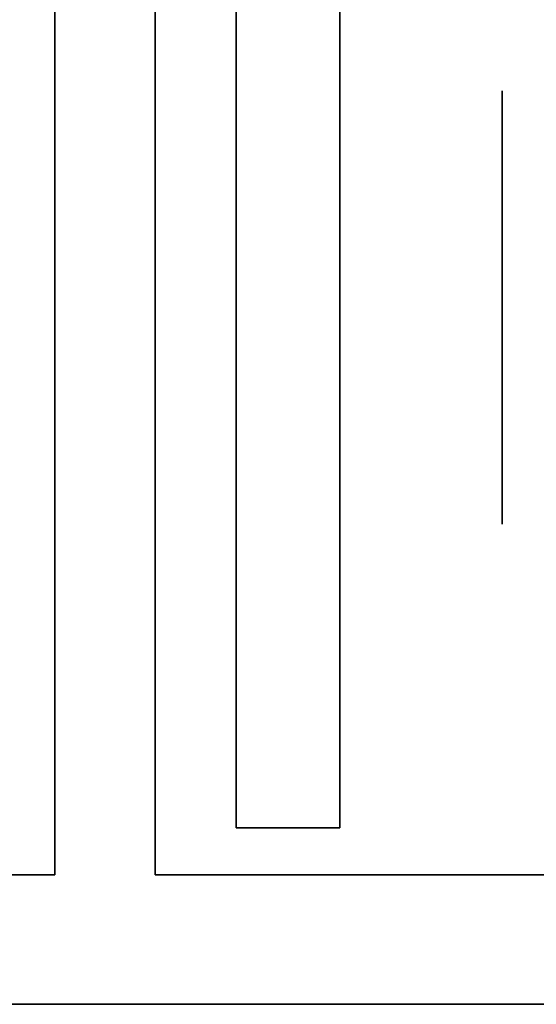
# Model space of a CAD drawing. Extents: x -1299 to -1246.9, y 2743.7 to 2747.9.
# Tile 458 of 656: x -1253.0005 to -1252.9686, y 2744.7304 to 2744.7912. Entities that reach past the tile are written whole.
import ezdxf

# ---------------------------------------------------------------- set-up
doc = ezdxf.new("R2010")
doc.units = 0
doc.header["$LTSCALE"] = 150
doc.header["$MEASUREMENT"] = 0
doc.layers.add('3DFACE_BOLT', color=7, linetype='CONTINUOUS')
doc.layers.add('3DFACE_SHAPE', color=7, linetype='CONTINUOUS')

msp = doc.modelspace()

# ---------------------------------------------------------------- linework, layer by layer
at = {"layer": '3DFACE_BOLT', "color": 1}
for points, invisible_edges in [([(-1252.970719, 2744.786824, 0.068), (-1252.970719, 2744.780136, 0.056417), (-1252.980719, 2744.786824, 0.068)], 14), ([(-1252.980719, 2744.786824, 0.068), (-1252.970719, 2744.780136, 0.056417), (-1252.980719, 2744.780136, 0.056417)], 3), ([(-1252.970719, 2744.780136, 0.079583), (-1252.970719, 2744.786824, 0.068), (-1252.980719, 2744.780136, 0.079583)], 14), ([(-1252.980719, 2744.780136, 0.079583), (-1252.970719, 2744.786824, 0.068), (-1252.980719, 2744.786824, 0.068)], 3), ([(-1252.980719, 2744.786824, 0.068), (-1252.980719, 2744.780136, 0.056417), (-1252.980719, 2744.780136, 0.079583)], 2), ([(-1252.970719, 2744.786824, 0.138), (-1252.970719, 2744.780136, 0.126417), (-1252.980719, 2744.786824, 0.138)], 14), ([(-1252.980719, 2744.786824, 0.138), (-1252.970719, 2744.780136, 0.126417), (-1252.980719, 2744.780136, 0.126417)], 3), ([(-1252.970719, 2744.780136, 0.149583), (-1252.970719, 2744.786824, 0.138), (-1252.980719, 2744.780136, 0.149583)], 14), ([(-1252.980719, 2744.780136, 0.149583), (-1252.970719, 2744.786824, 0.138), (-1252.980719, 2744.786824, 0.138)], 3), ([(-1252.980719, 2744.786824, 0.138), (-1252.980719, 2744.780136, 0.126417), (-1252.980719, 2744.780136, 0.149583)], 2), ([(-1252.970719, 2744.786824, 0.068), (-1252.970719, 2744.780136, 0.079583), (-1252.970719, 2744.780136, 0.056417)], 2), ([(-1252.970719, 2744.786824, 0.138), (-1252.970719, 2744.780136, 0.149583), (-1252.970719, 2744.780136, 0.126417)], 2), ([(-1252.980719, 2744.781449, 0.068), (-1252.980719, 2744.781057, 0.065528), (-1253.030719, 2744.781449, 0.068)], 14), ([(-1253.030719, 2744.781449, 0.068), (-1252.980719, 2744.781057, 0.065528), (-1253.030719, 2744.781057, 0.065528)], 3), ([(-1252.980719, 2744.781057, 0.070472), (-1252.980719, 2744.781449, 0.068), (-1253.030719, 2744.781057, 0.070472)], 14), ([(-1253.030719, 2744.781057, 0.070472), (-1252.980719, 2744.781449, 0.068), (-1253.030719, 2744.781449, 0.068)], 3), ([(-1252.980719, 2744.781449, 0.138), (-1252.980719, 2744.781057, 0.135528), (-1253.030719, 2744.781449, 0.138)], 14), ([(-1253.030719, 2744.781449, 0.138), (-1252.980719, 2744.781057, 0.135528), (-1253.030719, 2744.781057, 0.135528)], 3), ([(-1252.980719, 2744.781057, 0.140472), (-1252.980719, 2744.781449, 0.138), (-1253.030719, 2744.781057, 0.140472)], 14), ([(-1253.030719, 2744.781057, 0.140472), (-1252.980719, 2744.781449, 0.138), (-1253.030719, 2744.781449, 0.138)], 3), ([(-1252.980719, 2744.781057, 0.065528), (-1252.980719, 2744.779921, 0.063298), (-1253.030719, 2744.781057, 0.065528)], 14), ([(-1253.030719, 2744.781057, 0.065528), (-1252.980719, 2744.779921, 0.063298), (-1253.030719, 2744.779921, 0.063298)], 3), ([(-1252.980719, 2744.779921, 0.072702), (-1252.980719, 2744.781057, 0.070472), (-1253.030719, 2744.779921, 0.072702)], 14), ([(-1253.030719, 2744.779921, 0.072702), (-1252.980719, 2744.781057, 0.070472), (-1253.030719, 2744.781057, 0.070472)], 3), ([(-1252.980719, 2744.781057, 0.135528), (-1252.980719, 2744.779921, 0.133298), (-1253.030719, 2744.781057, 0.135528)], 14), ([(-1253.030719, 2744.781057, 0.135528), (-1252.980719, 2744.779921, 0.133298), (-1253.030719, 2744.779921, 0.133298)], 3), ([(-1252.980719, 2744.779921, 0.142702), (-1252.980719, 2744.781057, 0.140472), (-1253.030719, 2744.779921, 0.142702)], 14), ([(-1253.030719, 2744.779921, 0.142702), (-1252.980719, 2744.781057, 0.140472), (-1253.030719, 2744.781057, 0.140472)], 3), ([(-1252.980719, 2744.781449, 0.068), (-1252.980719, 2744.781057, 0.070472), (-1252.980719, 2744.781057, 0.065528)], 2), ([(-1252.980719, 2744.781449, 0.138), (-1252.980719, 2744.781057, 0.140472), (-1252.980719, 2744.781057, 0.135528)], 2), ([(-1252.980719, 2744.781057, 0.070472), (-1252.980719, 2744.779921, 0.072702), (-1252.980719, 2744.781057, 0.065528)], 14), ([(-1252.980719, 2744.781057, 0.065528), (-1252.980719, 2744.779921, 0.072702), (-1252.980719, 2744.779921, 0.063298)], 3), ([(-1252.980719, 2744.781057, 0.140472), (-1252.980719, 2744.779921, 0.142702), (-1252.980719, 2744.781057, 0.135528)], 14), ([(-1252.980719, 2744.781057, 0.135528), (-1252.980719, 2744.779921, 0.142702), (-1252.980719, 2744.779921, 0.133298)], 3), ([(-1252.980719, 2744.779921, 0.063298), (-1252.980719, 2744.778151, 0.061528), (-1253.030719, 2744.779921, 0.063298)], 14), ([(-1253.030719, 2744.779921, 0.063298), (-1252.980719, 2744.778151, 0.061528), (-1253.030719, 2744.778151, 0.061528)], 3), ([(-1252.980719, 2744.778151, 0.074472), (-1252.980719, 2744.779921, 0.072702), (-1253.030719, 2744.778151, 0.074472)], 14), ([(-1253.030719, 2744.778151, 0.074472), (-1252.980719, 2744.779921, 0.072702), (-1253.030719, 2744.779921, 0.072702)], 3), ([(-1252.980719, 2744.779921, 0.133298), (-1252.980719, 2744.778151, 0.131528), (-1253.030719, 2744.779921, 0.133298)], 14), ([(-1253.030719, 2744.779921, 0.133298), (-1252.980719, 2744.778151, 0.131528), (-1253.030719, 2744.778151, 0.131528)], 3), ([(-1252.980719, 2744.778151, 0.144472), (-1252.980719, 2744.779921, 0.142702), (-1253.030719, 2744.778151, 0.144472)], 14), ([(-1253.030719, 2744.778151, 0.144472), (-1252.980719, 2744.779921, 0.142702), (-1253.030719, 2744.779921, 0.142702)], 3), ([(-1252.970719, 2744.780136, 0.056417), (-1252.970719, 2744.766761, 0.056417), (-1252.980719, 2744.780136, 0.056417)], 14), ([(-1252.980719, 2744.780136, 0.056417), (-1252.970719, 2744.766761, 0.056417), (-1252.980719, 2744.766761, 0.056417)], 3), ([(-1252.970719, 2744.766761, 0.079583), (-1252.970719, 2744.780136, 0.079583), (-1252.980719, 2744.766761, 0.079583)], 14), ([(-1252.980719, 2744.766761, 0.079583), (-1252.970719, 2744.780136, 0.079583), (-1252.980719, 2744.780136, 0.079583)], 3), ([(-1252.980719, 2744.780136, 0.056417), (-1252.980719, 2744.766761, 0.056417), (-1252.980719, 2744.780136, 0.079583)], 14), ([(-1252.980719, 2744.780136, 0.079583), (-1252.980719, 2744.766761, 0.056417), (-1252.980719, 2744.766761, 0.079583)], 3), ([(-1252.970719, 2744.780136, 0.126417), (-1252.970719, 2744.766761, 0.126417), (-1252.980719, 2744.780136, 0.126417)], 14), ([(-1252.980719, 2744.780136, 0.126417), (-1252.970719, 2744.766761, 0.126417), (-1252.980719, 2744.766761, 0.126417)], 3), ([(-1252.970719, 2744.766761, 0.149583), (-1252.970719, 2744.780136, 0.149583), (-1252.980719, 2744.766761, 0.149583)], 14), ([(-1252.980719, 2744.766761, 0.149583), (-1252.970719, 2744.780136, 0.149583), (-1252.980719, 2744.780136, 0.149583)], 3), ([(-1252.980719, 2744.780136, 0.126417), (-1252.980719, 2744.766761, 0.126417), (-1252.980719, 2744.780136, 0.149583)], 14), ([(-1252.980719, 2744.780136, 0.149583), (-1252.980719, 2744.766761, 0.126417), (-1252.980719, 2744.766761, 0.149583)], 3), ([(-1252.980719, 2744.779921, 0.072702), (-1252.980719, 2744.778151, 0.074472), (-1252.980719, 2744.779921, 0.063298)], 14), ([(-1252.980719, 2744.779921, 0.063298), (-1252.980719, 2744.778151, 0.074472), (-1252.980719, 2744.778151, 0.061528)], 3), ([(-1252.980719, 2744.779921, 0.142702), (-1252.980719, 2744.778151, 0.144472), (-1252.980719, 2744.779921, 0.133298)], 14), ([(-1252.980719, 2744.779921, 0.133298), (-1252.980719, 2744.778151, 0.144472), (-1252.980719, 2744.778151, 0.131528)], 3), ([(-1252.970719, 2744.780136, 0.079583), (-1252.970719, 2744.766761, 0.079583), (-1252.970719, 2744.780136, 0.056417)], 14), ([(-1252.970719, 2744.780136, 0.056417), (-1252.970719, 2744.766761, 0.079583), (-1252.970719, 2744.766761, 0.056417)], 3), ([(-1252.970719, 2744.780136, 0.149583), (-1252.970719, 2744.766761, 0.149583), (-1252.970719, 2744.780136, 0.126417)], 14), ([(-1252.970719, 2744.780136, 0.126417), (-1252.970719, 2744.766761, 0.149583), (-1252.970719, 2744.766761, 0.126417)], 3), ([(-1252.980719, 2744.778151, 0.061528), (-1252.980719, 2744.775921, 0.060392), (-1253.030719, 2744.778151, 0.061528)], 14), ([(-1253.030719, 2744.778151, 0.061528), (-1252.980719, 2744.775921, 0.060392), (-1253.030719, 2744.775921, 0.060392)], 3), ([(-1252.980719, 2744.775921, 0.075608), (-1252.980719, 2744.778151, 0.074472), (-1253.030719, 2744.775921, 0.075608)], 14), ([(-1253.030719, 2744.775921, 0.075608), (-1252.980719, 2744.778151, 0.074472), (-1253.030719, 2744.778151, 0.074472)], 3), ([(-1252.980719, 2744.778151, 0.131528), (-1252.980719, 2744.775921, 0.130392), (-1253.030719, 2744.778151, 0.131528)], 14), ([(-1253.030719, 2744.778151, 0.131528), (-1252.980719, 2744.775921, 0.130392), (-1253.030719, 2744.775921, 0.130392)], 3), ([(-1252.980719, 2744.775921, 0.145608), (-1252.980719, 2744.778151, 0.144472), (-1253.030719, 2744.775921, 0.145608)], 14), ([(-1253.030719, 2744.775921, 0.145608), (-1252.980719, 2744.778151, 0.144472), (-1253.030719, 2744.778151, 0.144472)], 3), ([(-1252.980719, 2744.778151, 0.074472), (-1252.980719, 2744.775921, 0.075608), (-1252.980719, 2744.778151, 0.061528)], 14), ([(-1252.980719, 2744.778151, 0.061528), (-1252.980719, 2744.775921, 0.075608), (-1252.980719, 2744.775921, 0.060392)], 3), ([(-1252.980719, 2744.778151, 0.144472), (-1252.980719, 2744.775921, 0.145608), (-1252.980719, 2744.778151, 0.131528)], 14), ([(-1252.980719, 2744.778151, 0.131528), (-1252.980719, 2744.775921, 0.145608), (-1252.980719, 2744.775921, 0.130392)], 3), ([(-1252.980719, 2744.775921, 0.060392), (-1252.980719, 2744.773449, 0.06), (-1253.030719, 2744.775921, 0.060392)], 14), ([(-1253.030719, 2744.775921, 0.060392), (-1252.980719, 2744.773449, 0.06), (-1253.030719, 2744.773449, 0.06)], 3), ([(-1252.980719, 2744.773449, 0.076), (-1252.980719, 2744.775921, 0.075608), (-1253.030719, 2744.773449, 0.076)], 14), ([(-1253.030719, 2744.773449, 0.076), (-1252.980719, 2744.775921, 0.075608), (-1253.030719, 2744.775921, 0.075608)], 3), ([(-1252.980719, 2744.775921, 0.130392), (-1252.980719, 2744.773449, 0.13), (-1253.030719, 2744.775921, 0.130392)], 14), ([(-1253.030719, 2744.775921, 0.130392), (-1252.980719, 2744.773449, 0.13), (-1253.030719, 2744.773449, 0.13)], 3), ([(-1252.980719, 2744.773449, 0.146), (-1252.980719, 2744.775921, 0.145608), (-1253.030719, 2744.773449, 0.146)], 14), ([(-1253.030719, 2744.773449, 0.146), (-1252.980719, 2744.775921, 0.145608), (-1253.030719, 2744.775921, 0.145608)], 3), ([(-1252.980719, 2744.775921, 0.075608), (-1252.980719, 2744.773449, 0.076), (-1252.980719, 2744.775921, 0.060392)], 14), ([(-1252.980719, 2744.775921, 0.060392), (-1252.980719, 2744.773449, 0.076), (-1252.980719, 2744.773449, 0.06)], 3), ([(-1252.980719, 2744.775921, 0.145608), (-1252.980719, 2744.773449, 0.146), (-1252.980719, 2744.775921, 0.130392)], 14), ([(-1252.980719, 2744.775921, 0.130392), (-1252.980719, 2744.773449, 0.146), (-1252.980719, 2744.773449, 0.13)], 3), ([(-1252.980719, 2744.773449, 0.06), (-1252.980719, 2744.770976, 0.060392), (-1253.030719, 2744.773449, 0.06)], 14), ([(-1253.030719, 2744.773449, 0.06), (-1252.980719, 2744.770976, 0.060392), (-1253.030719, 2744.770976, 0.060392)], 3), ([(-1252.980719, 2744.770976, 0.075608), (-1252.980719, 2744.773449, 0.076), (-1253.030719, 2744.770976, 0.075608)], 14), ([(-1253.030719, 2744.770976, 0.075608), (-1252.980719, 2744.773449, 0.076), (-1253.030719, 2744.773449, 0.076)], 3), ([(-1252.980719, 2744.773449, 0.13), (-1252.980719, 2744.770976, 0.130392), (-1253.030719, 2744.773449, 0.13)], 14), ([(-1253.030719, 2744.773449, 0.13), (-1252.980719, 2744.770976, 0.130392), (-1253.030719, 2744.770976, 0.130392)], 3), ([(-1252.980719, 2744.770976, 0.145608), (-1252.980719, 2744.773449, 0.146), (-1253.030719, 2744.770976, 0.145608)], 14), ([(-1253.030719, 2744.770976, 0.145608), (-1252.980719, 2744.773449, 0.146), (-1253.030719, 2744.773449, 0.146)], 3), ([(-1252.980719, 2744.773449, 0.076), (-1252.980719, 2744.770976, 0.075608), (-1252.980719, 2744.773449, 0.06)], 14), ([(-1252.980719, 2744.773449, 0.06), (-1252.980719, 2744.770976, 0.075608), (-1252.980719, 2744.770976, 0.060392)], 3), ([(-1252.980719, 2744.773449, 0.146), (-1252.980719, 2744.770976, 0.145608), (-1252.980719, 2744.773449, 0.13)], 14), ([(-1252.980719, 2744.773449, 0.13), (-1252.980719, 2744.770976, 0.145608), (-1252.980719, 2744.770976, 0.130392)], 3), ([(-1252.980719, 2744.770976, 0.060392), (-1252.980719, 2744.768746, 0.061528), (-1253.030719, 2744.770976, 0.060392)], 14), ([(-1253.030719, 2744.770976, 0.060392), (-1252.980719, 2744.768746, 0.061528), (-1253.030719, 2744.768746, 0.061528)], 3), ([(-1252.980719, 2744.768746, 0.074472), (-1252.980719, 2744.770976, 0.075608), (-1253.030719, 2744.768746, 0.074472)], 14), ([(-1253.030719, 2744.768746, 0.074472), (-1252.980719, 2744.770976, 0.075608), (-1253.030719, 2744.770976, 0.075608)], 3), ([(-1252.980719, 2744.770976, 0.130392), (-1252.980719, 2744.768746, 0.131528), (-1253.030719, 2744.770976, 0.130392)], 14), ([(-1253.030719, 2744.770976, 0.130392), (-1252.980719, 2744.768746, 0.131528), (-1253.030719, 2744.768746, 0.131528)], 3), ([(-1252.980719, 2744.768746, 0.144472), (-1252.980719, 2744.770976, 0.145608), (-1253.030719, 2744.768746, 0.144472)], 14), ([(-1253.030719, 2744.768746, 0.144472), (-1252.980719, 2744.770976, 0.145608), (-1253.030719, 2744.770976, 0.145608)], 3), ([(-1252.980719, 2744.770976, 0.075608), (-1252.980719, 2744.768746, 0.074472), (-1252.980719, 2744.770976, 0.060392)], 14), ([(-1252.980719, 2744.770976, 0.060392), (-1252.980719, 2744.768746, 0.074472), (-1252.980719, 2744.768746, 0.061528)], 3), ([(-1252.980719, 2744.770976, 0.145608), (-1252.980719, 2744.768746, 0.144472), (-1252.980719, 2744.770976, 0.130392)], 14), ([(-1252.980719, 2744.770976, 0.130392), (-1252.980719, 2744.768746, 0.144472), (-1252.980719, 2744.768746, 0.131528)], 3), ([(-1252.980719, 2744.768746, 0.061528), (-1252.980719, 2744.766976, 0.063298), (-1253.030719, 2744.768746, 0.061528)], 14), ([(-1253.030719, 2744.768746, 0.061528), (-1252.980719, 2744.766976, 0.063298), (-1253.030719, 2744.766976, 0.063298)], 3), ([(-1252.980719, 2744.766976, 0.072702), (-1252.980719, 2744.768746, 0.074472), (-1253.030719, 2744.766976, 0.072702)], 14), ([(-1253.030719, 2744.766976, 0.072702), (-1252.980719, 2744.768746, 0.074472), (-1253.030719, 2744.768746, 0.074472)], 3), ([(-1252.980719, 2744.768746, 0.131528), (-1252.980719, 2744.766976, 0.133298), (-1253.030719, 2744.768746, 0.131528)], 14), ([(-1253.030719, 2744.768746, 0.131528), (-1252.980719, 2744.766976, 0.133298), (-1253.030719, 2744.766976, 0.133298)], 3), ([(-1252.980719, 2744.766976, 0.142702), (-1252.980719, 2744.768746, 0.144472), (-1253.030719, 2744.766976, 0.142702)], 14), ([(-1253.030719, 2744.766976, 0.142702), (-1252.980719, 2744.768746, 0.144472), (-1253.030719, 2744.768746, 0.144472)], 3), ([(-1252.980719, 2744.768746, 0.074472), (-1252.980719, 2744.766976, 0.072702), (-1252.980719, 2744.768746, 0.061528)], 14), ([(-1252.980719, 2744.768746, 0.061528), (-1252.980719, 2744.766976, 0.072702), (-1252.980719, 2744.766976, 0.063298)], 3), ([(-1252.980719, 2744.768746, 0.144472), (-1252.980719, 2744.766976, 0.142702), (-1252.980719, 2744.768746, 0.131528)], 14), ([(-1252.980719, 2744.768746, 0.131528), (-1252.980719, 2744.766976, 0.142702), (-1252.980719, 2744.766976, 0.133298)], 3), ([(-1252.980719, 2744.766976, 0.063298), (-1252.980719, 2744.76584, 0.065528), (-1253.030719, 2744.766976, 0.063298)], 14), ([(-1253.030719, 2744.766976, 0.063298), (-1252.980719, 2744.76584, 0.065528), (-1253.030719, 2744.76584, 0.065528)], 3), ([(-1252.980719, 2744.76584, 0.070472), (-1252.980719, 2744.766976, 0.072702), (-1253.030719, 2744.76584, 0.070472)], 14), ([(-1253.030719, 2744.76584, 0.070472), (-1252.980719, 2744.766976, 0.072702), (-1253.030719, 2744.766976, 0.072702)], 3), ([(-1252.980719, 2744.766976, 0.133298), (-1252.980719, 2744.76584, 0.135528), (-1253.030719, 2744.766976, 0.133298)], 14), ([(-1253.030719, 2744.766976, 0.133298), (-1252.980719, 2744.76584, 0.135528), (-1253.030719, 2744.76584, 0.135528)], 3), ([(-1252.980719, 2744.76584, 0.140472), (-1252.980719, 2744.766976, 0.142702), (-1253.030719, 2744.76584, 0.140472)], 14), ([(-1253.030719, 2744.76584, 0.140472), (-1252.980719, 2744.766976, 0.142702), (-1253.030719, 2744.766976, 0.142702)], 3), ([(-1252.980719, 2744.766976, 0.072702), (-1252.980719, 2744.76584, 0.070472), (-1252.980719, 2744.766976, 0.063298)], 14), ([(-1252.980719, 2744.766976, 0.063298), (-1252.980719, 2744.76584, 0.070472), (-1252.980719, 2744.76584, 0.065528)], 3), ([(-1252.980719, 2744.766976, 0.142702), (-1252.980719, 2744.76584, 0.140472), (-1252.980719, 2744.766976, 0.133298)], 14), ([(-1252.980719, 2744.766976, 0.133298), (-1252.980719, 2744.76584, 0.140472), (-1252.980719, 2744.76584, 0.135528)], 3), ([(-1252.970719, 2744.766761, 0.056417), (-1252.970719, 2744.760074, 0.068), (-1252.980719, 2744.766761, 0.056417)], 14), ([(-1252.980719, 2744.766761, 0.056417), (-1252.970719, 2744.760074, 0.068), (-1252.980719, 2744.760074, 0.068)], 3), ([(-1252.970719, 2744.760074, 0.068), (-1252.970719, 2744.766761, 0.079583), (-1252.980719, 2744.760074, 0.068)], 14), ([(-1252.980719, 2744.760074, 0.068), (-1252.970719, 2744.766761, 0.079583), (-1252.980719, 2744.766761, 0.079583)], 3), ([(-1252.980719, 2744.766761, 0.056417), (-1252.980719, 2744.760074, 0.068), (-1252.980719, 2744.766761, 0.079583)], 12), ([(-1252.970719, 2744.766761, 0.126417), (-1252.970719, 2744.760074, 0.138), (-1252.980719, 2744.766761, 0.126417)], 14), ([(-1252.980719, 2744.766761, 0.126417), (-1252.970719, 2744.760074, 0.138), (-1252.980719, 2744.760074, 0.138)], 3), ([(-1252.970719, 2744.760074, 0.138), (-1252.970719, 2744.766761, 0.149583), (-1252.980719, 2744.760074, 0.138)], 14), ([(-1252.980719, 2744.760074, 0.138), (-1252.970719, 2744.766761, 0.149583), (-1252.980719, 2744.766761, 0.149583)], 3), ([(-1252.980719, 2744.766761, 0.126417), (-1252.980719, 2744.760074, 0.138), (-1252.980719, 2744.766761, 0.149583)], 12), ([(-1252.970719, 2744.766761, 0.079583), (-1252.970719, 2744.760074, 0.068), (-1252.970719, 2744.766761, 0.056417)], 12), ([(-1252.970719, 2744.766761, 0.149583), (-1252.970719, 2744.760074, 0.138), (-1252.970719, 2744.766761, 0.126417)], 12), ([(-1252.980719, 2744.76584, 0.065528), (-1252.980719, 2744.765449, 0.068), (-1253.030719, 2744.76584, 0.065528)], 14), ([(-1253.030719, 2744.76584, 0.065528), (-1252.980719, 2744.765449, 0.068), (-1253.030719, 2744.765449, 0.068)], 3), ([(-1252.980719, 2744.765449, 0.068), (-1252.980719, 2744.76584, 0.070472), (-1253.030719, 2744.765449, 0.068)], 14), ([(-1253.030719, 2744.765449, 0.068), (-1252.980719, 2744.76584, 0.070472), (-1253.030719, 2744.76584, 0.070472)], 3), ([(-1252.980719, 2744.76584, 0.135528), (-1252.980719, 2744.765449, 0.138), (-1253.030719, 2744.76584, 0.135528)], 14), ([(-1253.030719, 2744.76584, 0.135528), (-1252.980719, 2744.765449, 0.138), (-1253.030719, 2744.765449, 0.138)], 3), ([(-1252.980719, 2744.765449, 0.138), (-1252.980719, 2744.76584, 0.140472), (-1253.030719, 2744.765449, 0.138)], 14), ([(-1253.030719, 2744.765449, 0.138), (-1252.980719, 2744.76584, 0.140472), (-1253.030719, 2744.76584, 0.140472)], 3), ([(-1252.980719, 2744.76584, 0.070472), (-1252.980719, 2744.765449, 0.068), (-1252.980719, 2744.76584, 0.065528)], 12), ([(-1252.980719, 2744.76584, 0.140472), (-1252.980719, 2744.765449, 0.138), (-1252.980719, 2744.76584, 0.135528)], 12)]:
    msp.add_3dface(points, dxfattribs=dict(at, invisible_edges=invisible_edges))
at = {"layer": '3DFACE_SHAPE', "color": 13}
for points, invisible_edges in [([(-1252.998319, 2744.893449, 0.0595), (-1252.998319, 2744.928449, -2.8), (-1252.998319, 2744.779459, 0.06199)], 15), ([(-1252.998319, 2744.779459, 0.06199), (-1252.998319, 2744.928449, -2.8), (-1252.998319, 2744.773449, 0.0595)], 3), ([(-1252.998319, 2744.928449, -2.8), (-1252.998319, 2744.738449, -2.8), (-1252.998319, 2744.773449, 0.0595)], 14), ([(-1252.998319, 2744.893449, 0.206), (-1252.998319, 2744.773449, 0.206), (-1252.992119, 2744.928449, 0.206)], 14), ([(-1252.992119, 2744.928449, 0.206), (-1252.998319, 2744.773449, 0.206), (-1252.992119, 2744.738449, 0.206)], 3), ([(-1252.998319, 2744.738449, -2.8), (-1252.998319, 2744.928449, -2.8), (-1252.992119, 2744.738449, -2.8)], 14), ([(-1252.998319, 2744.928449, -2.8), (-1252.992119, 2744.928449, -2.8), (-1252.992119, 2744.738449, -2.8)], 13), ([(-1252.992119, 2744.738449, 0.206), (-1252.992119, 2744.893449, 0.1465), (-1252.992119, 2744.928449, 0.206)], 3), ([(-1252.992119, 2744.773449, 0.0595), (-1252.992119, 2744.928449, -2.8), (-1252.992119, 2744.893449, 0.0595)], 15), ([(-1252.992119, 2744.928449, -2.8), (-1252.992119, 2744.773449, 0.0595), (-1252.992119, 2744.767438, 0.06199)], 13), ([(-1252.992119, 2744.767438, 0.06199), (-1252.992119, 2744.738449, -2.8), (-1252.992119, 2744.928449, -2.8)], 13), ([(-1252.998319, 2744.887438, 0.14401), (-1252.998319, 2744.773449, 0.206), (-1252.998319, 2744.893449, 0.1465)], 3), ([(-1252.998319, 2744.773449, 0.206), (-1252.998319, 2744.893449, 0.206), (-1252.998319, 2744.893449, 0.1465)], 14), ([(-1252.998319, 2744.887438, 0.06199), (-1252.998319, 2744.893449, 0.0595), (-1252.998319, 2744.779459, 0.06199)], 14), ([(-1252.992119, 2744.887438, 0.14401), (-1252.992119, 2744.893449, 0.1465), (-1252.992119, 2744.779459, 0.14401)], 14), ([(-1252.992119, 2744.779459, 0.14401), (-1252.992119, 2744.893449, 0.1465), (-1252.992119, 2744.773449, 0.1465)], 3), ([(-1252.992119, 2744.893449, 0.1465), (-1252.992119, 2744.738449, 0.206), (-1252.992119, 2744.773449, 0.1465)], 15), ([(-1252.992119, 2744.887438, 0.06199), (-1252.992119, 2744.773449, 0.0595), (-1252.992119, 2744.893449, 0.0595)], 3), ([(-1252.992119, 2744.887438, 0.07401), (-1252.992119, 2744.893449, 0.0765), (-1252.992119, 2744.779459, 0.07401)], 14), ([(-1252.992119, 2744.779459, 0.07401), (-1252.992119, 2744.893449, 0.0765), (-1252.992119, 2744.893449, 0.1295)], 15), ([(-1252.992119, 2744.779459, 0.07401), (-1252.992119, 2744.893449, 0.1295), (-1252.992119, 2744.773449, 0.0765)], 3), ([(-1252.992119, 2744.893449, 0.1295), (-1252.992119, 2744.887438, 0.13199), (-1252.992119, 2744.773449, 0.0765)], 14), ([(-1252.998319, 2744.779459, 0.14401), (-1252.998319, 2744.773449, 0.1465), (-1252.998319, 2744.887438, 0.14401)], 14), ([(-1252.998319, 2744.773449, 0.1465), (-1252.998319, 2744.773449, 0.206), (-1252.998319, 2744.887438, 0.14401)], 15), ([(-1252.998319, 2744.887438, 0.14401), (-1252.998319, 2744.884949, 0.138), (-1252.998319, 2744.779459, 0.14401)], 14), ([(-1252.998319, 2744.779459, 0.06199), (-1252.998319, 2744.781949, 0.068), (-1252.998319, 2744.887438, 0.06199)], 14), ([(-1252.998319, 2744.781949, 0.068), (-1252.998319, 2744.884949, 0.068), (-1252.998319, 2744.887438, 0.06199)], 13), ([(-1252.998319, 2744.884949, 0.138), (-1252.998319, 2744.887438, 0.13199), (-1252.998319, 2744.781949, 0.068)], 14), ([(-1252.998319, 2744.781949, 0.068), (-1252.998319, 2744.887438, 0.13199), (-1252.998319, 2744.884949, 0.068)], 15), ([(-1252.992119, 2744.779459, 0.14401), (-1252.992119, 2744.781949, 0.138), (-1252.992119, 2744.887438, 0.14401)], 14), ([(-1252.992119, 2744.781949, 0.138), (-1252.992119, 2744.884949, 0.138), (-1252.992119, 2744.887438, 0.14401)], 13), ([(-1252.992119, 2744.779459, 0.06199), (-1252.992119, 2744.773449, 0.0595), (-1252.992119, 2744.887438, 0.06199)], 14), ([(-1252.992119, 2744.887438, 0.06199), (-1252.992119, 2744.884949, 0.068), (-1252.992119, 2744.779459, 0.06199)], 14), ([(-1252.992119, 2744.884949, 0.068), (-1252.992119, 2744.887438, 0.07401), (-1252.992119, 2744.781949, 0.068)], 14), ([(-1252.992119, 2744.781949, 0.068), (-1252.992119, 2744.887438, 0.07401), (-1252.992119, 2744.779459, 0.07401)], 3), ([(-1252.992119, 2744.773449, 0.0765), (-1252.992119, 2744.887438, 0.13199), (-1252.992119, 2744.773449, 0.1295)], 15), ([(-1252.992119, 2744.887438, 0.13199), (-1252.992119, 2744.779459, 0.13199), (-1252.992119, 2744.773449, 0.1295)], 13), ([(-1252.992119, 2744.887438, 0.13199), (-1252.992119, 2744.884949, 0.138), (-1252.992119, 2744.779459, 0.13199)], 14), ([(-1252.998319, 2744.884949, 0.138), (-1252.998319, 2744.781949, 0.138), (-1252.998319, 2744.779459, 0.14401)], 13), ([(-1252.998319, 2744.884949, 0.138), (-1252.998319, 2744.779459, 0.07401), (-1252.998319, 2744.781949, 0.138)], 15), ([(-1252.998319, 2744.779459, 0.07401), (-1252.998319, 2744.884949, 0.138), (-1252.998319, 2744.781949, 0.068)], 3), ([(-1252.992119, 2744.779459, 0.06199), (-1252.992119, 2744.884949, 0.068), (-1252.992119, 2744.781949, 0.068)], 3), ([(-1252.992119, 2744.884949, 0.138), (-1252.992119, 2744.781949, 0.138), (-1252.992119, 2744.779459, 0.13199)], 13), ([(-1252.987119, 2744.741349, 0.033), (-1252.987119, 2744.779459, 0.06199), (-1252.987119, 2744.830349, 0.033)], 3), ([(-1252.987119, 2744.779459, 0.06199), (-1252.987119, 2744.830349, 0.068), (-1252.987119, 2744.830349, 0.033)], 13), ([(-1252.987119, 2744.779459, 0.06199), (-1252.987119, 2744.781949, 0.068), (-1252.987119, 2744.830349, 0.068)], 14), ([(-1252.987119, 2744.781949, 0.068), (-1252.987119, 2744.779459, 0.07401), (-1252.987119, 2744.830349, 0.068)], 14), ([(-1252.987119, 2744.781949, 0.138), (-1252.987119, 2744.830349, 0.068), (-1252.987119, 2744.779459, 0.07401)], 15), ([(-1252.987119, 2744.773449, 0.1465), (-1252.987119, 2744.830349, 0.138), (-1252.987119, 2744.779459, 0.14401)], 3), ([(-1252.987119, 2744.779459, 0.14401), (-1252.987119, 2744.830349, 0.138), (-1252.987119, 2744.781949, 0.138)], 3), ([(-1252.987119, 2744.830349, 0.138), (-1252.987119, 2744.830349, 0.068), (-1252.987119, 2744.781949, 0.138)], 14), ([(-1252.987119, 2744.830349, 0.138), (-1252.987119, 2744.773449, 0.1465), (-1252.987119, 2744.830349, 0.173)], 3), ([(-1252.987119, 2744.773449, 0.1465), (-1252.987119, 2744.767438, 0.14401), (-1252.987119, 2744.830349, 0.173)], 14), ([(-1252.987119, 2744.830349, 0.173), (-1252.987119, 2744.767438, 0.14401), (-1252.987119, 2744.741349, 0.173)], 3), ([(-1252.980719, 2744.823949, 0.033), (-1252.980719, 2744.773449, 0.033), (-1252.987119, 2744.830349, 0.033)], 14), ([(-1252.987119, 2744.830349, 0.033), (-1252.980719, 2744.773449, 0.033), (-1252.987119, 2744.741349, 0.033)], 3), ([(-1252.987119, 2744.741349, 0.173), (-1252.980719, 2744.823949, 0.173), (-1252.987119, 2744.830349, 0.173)], 3), ([(-1252.980719, 2744.741349, 0.173), (-1252.980719, 2744.823949, 0.173), (-1252.987119, 2744.741349, 0.173)], 2), ([(-1252.980719, 2744.741349, 0.173), (-1252.980719, 2744.779459, 0.14401), (-1252.980719, 2744.823949, 0.173)], 3), ([(-1252.980719, 2744.779459, 0.14401), (-1252.980719, 2744.781949, 0.138), (-1252.980719, 2744.823949, 0.173)], 14), ([(-1252.980719, 2744.823949, 0.173), (-1252.980719, 2744.781949, 0.138), (-1252.980719, 2744.779459, 0.13199)], 13), ([(-1252.980719, 2744.779459, 0.13199), (-1252.980719, 2744.781949, 0.068), (-1252.980719, 2744.823949, 0.173)], 15), ([(-1252.980719, 2744.781949, 0.068), (-1252.980719, 2744.823949, 0.033), (-1252.980719, 2744.823949, 0.173)], 13), ([(-1252.980719, 2744.781949, 0.068), (-1252.980719, 2744.779459, 0.06199), (-1252.980719, 2744.823949, 0.033)], 14), ([(-1252.980719, 2744.823949, 0.033), (-1252.980719, 2744.779459, 0.06199), (-1252.980719, 2744.773449, 0.033)], 3), ([(-1252.998319, 2744.779459, 0.13199), (-1252.992119, 2744.779459, 0.13199), (-1252.998319, 2744.781949, 0.138)], 3), ([(-1252.992119, 2744.779459, 0.13199), (-1252.992119, 2744.781949, 0.138), (-1252.998319, 2744.781949, 0.138)], 14), ([(-1252.998319, 2744.781949, 0.138), (-1252.992119, 2744.781949, 0.138), (-1252.998319, 2744.779459, 0.14401)], 3), ([(-1252.992119, 2744.781949, 0.138), (-1252.992119, 2744.779459, 0.14401), (-1252.998319, 2744.779459, 0.14401)], 14), ([(-1252.998319, 2744.779459, 0.06199), (-1252.992119, 2744.779459, 0.06199), (-1252.998319, 2744.781949, 0.068)], 3), ([(-1252.992119, 2744.779459, 0.06199), (-1252.992119, 2744.781949, 0.068), (-1252.998319, 2744.781949, 0.068)], 14), ([(-1252.998319, 2744.781949, 0.068), (-1252.992119, 2744.781949, 0.068), (-1252.998319, 2744.779459, 0.07401)], 3), ([(-1252.992119, 2744.781949, 0.068), (-1252.992119, 2744.779459, 0.07401), (-1252.998319, 2744.779459, 0.07401)], 14), ([(-1252.998319, 2744.781949, 0.138), (-1252.998319, 2744.779459, 0.07401), (-1252.998319, 2744.779459, 0.13199)], 3), ([(-1252.987119, 2744.779459, 0.13199), (-1252.987119, 2744.781949, 0.138), (-1252.987119, 2744.773449, 0.0765)], 14), ([(-1252.987119, 2744.773449, 0.0765), (-1252.987119, 2744.781949, 0.138), (-1252.987119, 2744.779459, 0.07401)], 3), ([(-1252.980719, 2744.779459, 0.14401), (-1252.987119, 2744.779459, 0.14401), (-1252.980719, 2744.781949, 0.138)], 3), ([(-1252.987119, 2744.779459, 0.14401), (-1252.987119, 2744.781949, 0.138), (-1252.980719, 2744.781949, 0.138)], 14), ([(-1252.980719, 2744.781949, 0.138), (-1252.987119, 2744.781949, 0.138), (-1252.980719, 2744.779459, 0.13199)], 3), ([(-1252.987119, 2744.781949, 0.138), (-1252.987119, 2744.779459, 0.13199), (-1252.980719, 2744.779459, 0.13199)], 14), ([(-1252.980719, 2744.779459, 0.07401), (-1252.987119, 2744.779459, 0.07401), (-1252.980719, 2744.781949, 0.068)], 3), ([(-1252.987119, 2744.779459, 0.07401), (-1252.987119, 2744.781949, 0.068), (-1252.980719, 2744.781949, 0.068)], 14), ([(-1252.980719, 2744.781949, 0.068), (-1252.987119, 2744.781949, 0.068), (-1252.980719, 2744.779459, 0.06199)], 3), ([(-1252.987119, 2744.781949, 0.068), (-1252.987119, 2744.779459, 0.06199), (-1252.980719, 2744.779459, 0.06199)], 14), ([(-1252.980719, 2744.779459, 0.07401), (-1252.980719, 2744.781949, 0.068), (-1252.980719, 2744.779459, 0.13199)], 14), ([(-1252.998319, 2744.773449, 0.1295), (-1252.992119, 2744.773449, 0.1295), (-1252.998319, 2744.779459, 0.13199)], 3), ([(-1252.992119, 2744.773449, 0.1295), (-1252.992119, 2744.779459, 0.13199), (-1252.998319, 2744.779459, 0.13199)], 14), ([(-1252.998319, 2744.779459, 0.14401), (-1252.992119, 2744.779459, 0.14401), (-1252.998319, 2744.773449, 0.1465)], 3), ([(-1252.992119, 2744.779459, 0.14401), (-1252.992119, 2744.773449, 0.1465), (-1252.998319, 2744.773449, 0.1465)], 14), ([(-1252.998319, 2744.773449, 0.0595), (-1252.992119, 2744.773449, 0.0595), (-1252.998319, 2744.779459, 0.06199)], 3), ([(-1252.992119, 2744.773449, 0.0595), (-1252.992119, 2744.779459, 0.06199), (-1252.998319, 2744.779459, 0.06199)], 14), ([(-1252.998319, 2744.779459, 0.07401), (-1252.992119, 2744.779459, 0.07401), (-1252.998319, 2744.773449, 0.0765)], 3), ([(-1252.992119, 2744.779459, 0.07401), (-1252.992119, 2744.773449, 0.0765), (-1252.998319, 2744.773449, 0.0765)], 14), ([(-1252.998319, 2744.779459, 0.07401), (-1252.998319, 2744.773449, 0.0765), (-1252.998319, 2744.779459, 0.13199)], 14), ([(-1252.998319, 2744.779459, 0.13199), (-1252.998319, 2744.773449, 0.0765), (-1252.998319, 2744.773449, 0.1295)], 3), ([(-1252.987119, 2744.773449, 0.0595), (-1252.987119, 2744.779459, 0.06199), (-1252.987119, 2744.741349, 0.033)], 14), ([(-1252.987119, 2744.773449, 0.1295), (-1252.987119, 2744.779459, 0.13199), (-1252.987119, 2744.773449, 0.0765)], 14), ([(-1252.980719, 2744.773449, 0.1465), (-1252.987119, 2744.773449, 0.1465), (-1252.980719, 2744.779459, 0.14401)], 3), ([(-1252.987119, 2744.773449, 0.1465), (-1252.987119, 2744.779459, 0.14401), (-1252.980719, 2744.779459, 0.14401)], 14), ([(-1252.980719, 2744.779459, 0.13199), (-1252.987119, 2744.779459, 0.13199), (-1252.980719, 2744.773449, 0.1295)], 3), ([(-1252.987119, 2744.779459, 0.13199), (-1252.987119, 2744.773449, 0.1295), (-1252.980719, 2744.773449, 0.1295)], 14), ([(-1252.980719, 2744.773449, 0.0765), (-1252.987119, 2744.773449, 0.0765), (-1252.980719, 2744.779459, 0.07401)], 3), ([(-1252.987119, 2744.773449, 0.0765), (-1252.987119, 2744.779459, 0.07401), (-1252.980719, 2744.779459, 0.07401)], 14), ([(-1252.980719, 2744.779459, 0.06199), (-1252.987119, 2744.779459, 0.06199), (-1252.980719, 2744.773449, 0.0595)], 3), ([(-1252.987119, 2744.779459, 0.06199), (-1252.987119, 2744.773449, 0.0595), (-1252.980719, 2744.773449, 0.0595)], 14), ([(-1252.980719, 2744.741349, 0.173), (-1252.980719, 2744.773449, 0.1465), (-1252.980719, 2744.779459, 0.14401)], 13), ([(-1252.980719, 2744.779459, 0.06199), (-1252.980719, 2744.773449, 0.0595), (-1252.980719, 2744.773449, 0.033)], 14), ([(-1252.980719, 2744.779459, 0.13199), (-1252.980719, 2744.773449, 0.1295), (-1252.980719, 2744.779459, 0.07401)], 14), ([(-1252.980719, 2744.779459, 0.07401), (-1252.980719, 2744.773449, 0.1295), (-1252.980719, 2744.773449, 0.0765)], 3), ([(-1252.998319, 2744.767438, 0.13199), (-1252.992119, 2744.767438, 0.13199), (-1252.998319, 2744.773449, 0.1295)], 3), ([(-1252.992119, 2744.767438, 0.13199), (-1252.992119, 2744.773449, 0.1295), (-1252.998319, 2744.773449, 0.1295)], 14), ([(-1252.998319, 2744.773449, 0.1465), (-1252.992119, 2744.773449, 0.1465), (-1252.998319, 2744.767438, 0.14401)], 3), ([(-1252.992119, 2744.773449, 0.1465), (-1252.992119, 2744.767438, 0.14401), (-1252.998319, 2744.767438, 0.14401)], 14), ([(-1252.998319, 2744.767438, 0.06199), (-1252.992119, 2744.767438, 0.06199), (-1252.998319, 2744.773449, 0.0595)], 3), ([(-1252.992119, 2744.767438, 0.06199), (-1252.992119, 2744.773449, 0.0595), (-1252.998319, 2744.773449, 0.0595)], 14), ([(-1252.998319, 2744.773449, 0.0765), (-1252.992119, 2744.773449, 0.0765), (-1252.998319, 2744.767438, 0.07401)], 3), ([(-1252.992119, 2744.773449, 0.0765), (-1252.992119, 2744.767438, 0.07401), (-1252.998319, 2744.767438, 0.07401)], 14), ([(-1252.998319, 2744.773449, 0.1465), (-1252.998319, 2744.767438, 0.14401), (-1252.998319, 2744.773449, 0.206)], 14), ([(-1252.998319, 2744.773449, 0.206), (-1252.998319, 2744.767438, 0.14401), (-1252.998319, 2744.738449, 0.206)], 15), ([(-1252.998319, 2744.767438, 0.06199), (-1252.998319, 2744.773449, 0.0595), (-1252.998319, 2744.738449, -2.8)], 14), ([(-1252.998319, 2744.767438, 0.13199), (-1252.998319, 2744.773449, 0.1295), (-1252.998319, 2744.767438, 0.07401)], 14), ([(-1252.998319, 2744.773449, 0.1295), (-1252.998319, 2744.773449, 0.0765), (-1252.998319, 2744.767438, 0.07401)], 13), ([(-1252.998319, 2744.773449, 0.206), (-1252.998319, 2744.738449, 0.206), (-1252.992119, 2744.738449, 0.206)], 14), ([(-1252.992119, 2744.767438, 0.14401), (-1252.992119, 2744.773449, 0.1465), (-1252.992119, 2744.738449, 0.206)], 14), ([(-1252.992119, 2744.767438, 0.07401), (-1252.992119, 2744.773449, 0.0765), (-1252.992119, 2744.767438, 0.13199)], 14), ([(-1252.992119, 2744.773449, 0.0765), (-1252.992119, 2744.773449, 0.1295), (-1252.992119, 2744.767438, 0.13199)], 13), ([(-1252.987119, 2744.767438, 0.06199), (-1252.987119, 2744.773449, 0.0595), (-1252.987119, 2744.741349, 0.068)], 14), ([(-1252.987119, 2744.741349, 0.068), (-1252.987119, 2744.773449, 0.0595), (-1252.987119, 2744.741349, 0.033)], 15), ([(-1252.987119, 2744.767438, 0.13199), (-1252.987119, 2744.773449, 0.1295), (-1252.987119, 2744.767438, 0.07401)], 14), ([(-1252.987119, 2744.773449, 0.1295), (-1252.987119, 2744.773449, 0.0765), (-1252.987119, 2744.767438, 0.07401)], 13), ([(-1252.980719, 2744.767438, 0.14401), (-1252.987119, 2744.767438, 0.14401), (-1252.980719, 2744.773449, 0.1465)], 3), ([(-1252.987119, 2744.767438, 0.14401), (-1252.987119, 2744.773449, 0.1465), (-1252.980719, 2744.773449, 0.1465)], 14), ([(-1252.980719, 2744.773449, 0.1295), (-1252.987119, 2744.773449, 0.1295), (-1252.980719, 2744.767438, 0.13199)], 3), ([(-1252.987119, 2744.773449, 0.1295), (-1252.987119, 2744.767438, 0.13199), (-1252.980719, 2744.767438, 0.13199)], 14), ([(-1252.980719, 2744.767438, 0.07401), (-1252.987119, 2744.767438, 0.07401), (-1252.980719, 2744.773449, 0.0765)], 3), ([(-1252.987119, 2744.767438, 0.07401), (-1252.987119, 2744.773449, 0.0765), (-1252.980719, 2744.773449, 0.0765)], 14), ([(-1252.980719, 2744.773449, 0.0595), (-1252.987119, 2744.773449, 0.0595), (-1252.980719, 2744.767438, 0.06199)], 3), ([(-1252.987119, 2744.773449, 0.0595), (-1252.987119, 2744.767438, 0.06199), (-1252.980719, 2744.767438, 0.06199)], 14), ([(-1252.980719, 2744.773449, 0.033), (-1252.980719, 2744.741349, 0.033), (-1252.987119, 2744.741349, 0.033)], 12), ([(-1252.980719, 2744.773449, 0.0595), (-1252.980719, 2744.767438, 0.06199), (-1252.980719, 2744.773449, 0.033)], 14), ([(-1252.980719, 2744.773449, 0.033), (-1252.980719, 2744.767438, 0.06199), (-1252.980719, 2744.741349, 0.033)], 15), ([(-1252.980719, 2744.767438, 0.14401), (-1252.980719, 2744.773449, 0.1465), (-1252.980719, 2744.741349, 0.173)], 14), ([(-1252.980719, 2744.773449, 0.1295), (-1252.980719, 2744.767438, 0.13199), (-1252.980719, 2744.773449, 0.0765)], 14), ([(-1252.980719, 2744.773449, 0.0765), (-1252.980719, 2744.767438, 0.13199), (-1252.980719, 2744.767438, 0.07401)], 3), ([(-1252.998319, 2744.767438, 0.14401), (-1252.992119, 2744.767438, 0.14401), (-1252.998319, 2744.764949, 0.138)], 3), ([(-1252.992119, 2744.767438, 0.14401), (-1252.992119, 2744.764949, 0.138), (-1252.998319, 2744.764949, 0.138)], 14), ([(-1252.998319, 2744.764949, 0.138), (-1252.992119, 2744.764949, 0.138), (-1252.998319, 2744.767438, 0.13199)], 3), ([(-1252.992119, 2744.764949, 0.138), (-1252.992119, 2744.767438, 0.13199), (-1252.998319, 2744.767438, 0.13199)], 14), ([(-1252.998319, 2744.767438, 0.07401), (-1252.992119, 2744.767438, 0.07401), (-1252.998319, 2744.764949, 0.068)], 3), ([(-1252.992119, 2744.767438, 0.07401), (-1252.992119, 2744.764949, 0.068), (-1252.998319, 2744.764949, 0.068)], 14), ([(-1252.998319, 2744.764949, 0.068), (-1252.992119, 2744.764949, 0.068), (-1252.998319, 2744.767438, 0.06199)], 3), ([(-1252.992119, 2744.764949, 0.068), (-1252.992119, 2744.767438, 0.06199), (-1252.998319, 2744.767438, 0.06199)], 14), ([(-1252.998319, 2744.767438, 0.14401), (-1252.998319, 2744.764949, 0.138), (-1252.998319, 2744.738449, 0.206)], 14), ([(-1252.998319, 2744.767438, 0.07401), (-1252.998319, 2744.764949, 0.068), (-1252.998319, 2744.767438, 0.13199)], 14), ([(-1252.998319, 2744.767438, 0.13199), (-1252.998319, 2744.764949, 0.068), (-1252.998319, 2744.764949, 0.138)], 3), ([(-1252.998319, 2744.764949, 0.068), (-1252.998319, 2744.767438, 0.06199), (-1252.998319, 2744.738449, -2.8)], 14), ([(-1252.992119, 2744.764949, 0.138), (-1252.992119, 2744.767438, 0.14401), (-1252.992119, 2744.738449, 0.138)], 14), ([(-1252.992119, 2744.738449, 0.138), (-1252.992119, 2744.767438, 0.14401), (-1252.992119, 2744.738449, 0.206)], 15), ([(-1252.992119, 2744.764949, 0.068), (-1252.992119, 2744.738449, 0.068), (-1252.992119, 2744.767438, 0.06199)], 3), ([(-1252.992119, 2744.738449, 0.068), (-1252.992119, 2744.738449, -2.8), (-1252.992119, 2744.767438, 0.06199)], 14), ([(-1252.992119, 2744.767438, 0.13199), (-1252.992119, 2744.764949, 0.138), (-1252.992119, 2744.767438, 0.07401)], 14), ([(-1252.992119, 2744.764949, 0.138), (-1252.992119, 2744.738449, 0.138), (-1252.992119, 2744.767438, 0.07401)], 15), ([(-1252.992119, 2744.767438, 0.07401), (-1252.992119, 2744.738449, 0.138), (-1252.992119, 2744.764949, 0.068)], 3), ([(-1252.987119, 2744.764949, 0.068), (-1252.987119, 2744.767438, 0.06199), (-1252.987119, 2744.741349, 0.068)], 14), ([(-1252.987119, 2744.767438, 0.14401), (-1252.987119, 2744.741349, 0.138), (-1252.987119, 2744.741349, 0.173)], 13), ([(-1252.987119, 2744.767438, 0.14401), (-1252.987119, 2744.764949, 0.138), (-1252.987119, 2744.741349, 0.138)], 14), ([(-1252.987119, 2744.767438, 0.07401), (-1252.987119, 2744.764949, 0.068), (-1252.987119, 2744.767438, 0.13199)], 14), ([(-1252.987119, 2744.764949, 0.068), (-1252.987119, 2744.741349, 0.068), (-1252.987119, 2744.767438, 0.13199)], 15), ([(-1252.987119, 2744.767438, 0.13199), (-1252.987119, 2744.741349, 0.068), (-1252.987119, 2744.764949, 0.138)], 3), ([(-1252.980719, 2744.767438, 0.13199), (-1252.987119, 2744.767438, 0.13199), (-1252.980719, 2744.764949, 0.138)], 3), ([(-1252.987119, 2744.767438, 0.13199), (-1252.987119, 2744.764949, 0.138), (-1252.980719, 2744.764949, 0.138)], 14), ([(-1252.980719, 2744.764949, 0.138), (-1252.987119, 2744.764949, 0.138), (-1252.980719, 2744.767438, 0.14401)], 3), ([(-1252.987119, 2744.764949, 0.138), (-1252.987119, 2744.767438, 0.14401), (-1252.980719, 2744.767438, 0.14401)], 14), ([(-1252.980719, 2744.767438, 0.06199), (-1252.987119, 2744.767438, 0.06199), (-1252.980719, 2744.764949, 0.068)], 3), ([(-1252.987119, 2744.767438, 0.06199), (-1252.987119, 2744.764949, 0.068), (-1252.980719, 2744.764949, 0.068)], 14), ([(-1252.980719, 2744.764949, 0.068), (-1252.987119, 2744.764949, 0.068), (-1252.980719, 2744.767438, 0.07401)], 3), ([(-1252.987119, 2744.764949, 0.068), (-1252.987119, 2744.767438, 0.07401), (-1252.980719, 2744.767438, 0.07401)], 14), ([(-1252.980719, 2744.767438, 0.06199), (-1252.980719, 2744.764949, 0.068), (-1252.980719, 2744.741349, 0.033)], 14), ([(-1252.980719, 2744.741349, 0.033), (-1252.980719, 2744.764949, 0.068), (-1252.980719, 2744.767438, 0.07401)], 13), ([(-1252.980719, 2744.767438, 0.13199), (-1252.980719, 2744.764949, 0.138), (-1252.980719, 2744.767438, 0.07401)], 14), ([(-1252.980719, 2744.767438, 0.07401), (-1252.980719, 2744.764949, 0.138), (-1252.980719, 2744.741349, 0.033)], 15), ([(-1252.980719, 2744.764949, 0.138), (-1252.980719, 2744.767438, 0.14401), (-1252.980719, 2744.741349, 0.173)], 14), ([(-1252.998319, 2744.738449, 0.206), (-1252.998319, 2744.764949, 0.138), (-1252.998319, 2744.738449, -2.8)], 3), ([(-1252.998319, 2744.764949, 0.068), (-1252.998319, 2744.738449, -2.8), (-1252.998319, 2744.764949, 0.138)], 15), ([(-1252.992119, 2744.738449, 0.138), (-1252.992119, 2744.738449, 0.068), (-1252.992119, 2744.764949, 0.068)], 14), ([(-1252.987119, 2744.741349, 0.068), (-1252.987119, 2744.741349, 0.138), (-1252.987119, 2744.764949, 0.138)], 14), ([(-1252.980719, 2744.764949, 0.138), (-1252.980719, 2744.741349, 0.173), (-1252.980719, 2744.741349, 0.033)], 13), ([(-1252.987119, 2744.741349, 0.173), (-1252.987119, 2744.741349, 0.138), (-1252.980719, 2744.741349, 0.173)], 2), ([(-1252.987119, 2744.741349, 0.138), (-1252.987119, 2744.741349, 0.068), (-1252.980719, 2744.741349, 0.173)], 14), ([(-1252.980719, 2744.741349, 0.173), (-1252.987119, 2744.741349, 0.068), (-1252.980719, 2744.741349, 0.033)], 3), ([(-1252.987119, 2744.741349, 0.068), (-1252.987119, 2744.741349, 0.033), (-1252.980719, 2744.741349, 0.033)], 12), ([(-1252.944219, 2744.730449, 0.206), (-1252.998319, 2744.738449, 0.206), (-1253.046219, 2744.730449, 0.206)], 3), ([(-1252.998319, 2744.738449, 0.206), (-1253.046219, 2744.738449, 0.206), (-1253.046219, 2744.730449, 0.206)], 12), ([(-1253.046219, 2744.738449, -2.8), (-1252.998319, 2744.738449, -2.8), (-1253.046219, 2744.730449, -2.8)], 2), ([(-1252.998319, 2744.738449, -2.8), (-1252.992119, 2744.738449, -2.8), (-1253.046219, 2744.730449, -2.8)], 15), ([(-1253.046219, 2744.730449, -2.8), (-1252.992119, 2744.738449, -2.8), (-1252.944219, 2744.730449, -2.8)], 3), ([(-1252.998319, 2744.738449, 0.206), (-1252.998319, 2744.738449, -2.8), (-1253.046219, 2744.738449, 0.206)], 2), ([(-1252.998319, 2744.738449, -2.8), (-1253.046219, 2744.738449, -2.8), (-1253.046219, 2744.738449, 0.206)], 12), ([(-1252.992119, 2744.738449, 0.206), (-1252.998319, 2744.738449, 0.206), (-1252.944219, 2744.730449, 0.206)], 15), ([(-1252.944219, 2744.738449, 0.206), (-1252.992119, 2744.738449, 0.206), (-1252.944219, 2744.730449, 0.206)], 2), ([(-1252.992119, 2744.738449, -2.8), (-1252.944219, 2744.738449, -2.8), (-1252.944219, 2744.730449, -2.8)], 12), ([(-1252.992119, 2744.738449, -2.8), (-1252.992119, 2744.738449, 0.068), (-1252.944219, 2744.738449, -2.8)], 2), ([(-1252.992119, 2744.738449, 0.068), (-1252.992119, 2744.738449, 0.138), (-1252.944219, 2744.738449, -2.8)], 14), ([(-1252.944219, 2744.738449, -2.8), (-1252.992119, 2744.738449, 0.138), (-1252.944219, 2744.738449, 0.206)], 3), ([(-1252.992119, 2744.738449, 0.138), (-1252.992119, 2744.738449, 0.206), (-1252.944219, 2744.738449, 0.206)], 12), ([(-1253.046219, 2744.730449, 0.206), (-1253.046219, 2744.730449, -2.8), (-1252.944219, 2744.730449, 0.206)], 2), ([(-1253.046219, 2744.730449, -2.8), (-1252.944219, 2744.730449, -2.8), (-1252.944219, 2744.730449, 0.206)], 12)]:
    msp.add_3dface(points, dxfattribs=dict(at, invisible_edges=invisible_edges))

doc.saveas('drawing.dxf')
